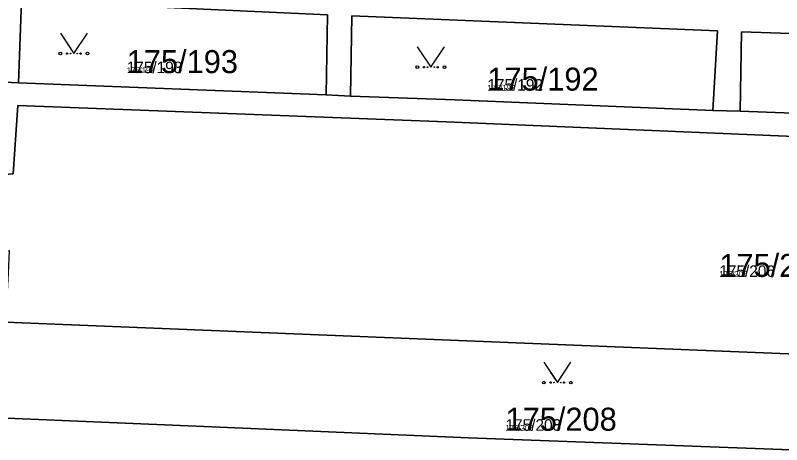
# Model space of a CAD drawing. Extents: x -759873 to -758487, y -975024 to -973516.
# Drawn here: x -759662.4 to -759605.8, y -974666.3 to -974634.6 of the extents above; entities that cross this region are included whole.
import ezdxf

# ---------------------------------------------------------------- set-up
doc = ezdxf.new("R2010")
doc.units = 0
for name, color, linetype in [('KAT_02_hranice parcel', 7, 'Continuous'), ('KAT_03_1000_čísla parcelní', 7, 'Continuous'), ('KAT_03_250_čísla parcelní', 7, 'Continuous'), ('KAT_03_500_čísla parcelní', 7, 'Continuous'), ('KAT_05_1000_značky kultur', 7, 'Continuous'), ('KAT_05_250_značky kultur', 7, 'Continuous'), ('KAT_05_500_značky kultur', 7, 'Continuous'), ('KAT_14_plocha_pozemek', 7, 'Continuous')]:
    doc.layers.add(name, color=color, linetype=linetype)

msp = doc.modelspace()

# ---------------------------------------------------------------- linework, layer by layer
at = {"layer": 'KAT_02_hranice parcel'}
for p, q in [((-759663.72, -974639.51), (-759662.12, -974639.59)), ((-759662.12, -974639.59), (-759639.42, -974640.48)), ((-759639.42, -974640.48), (-759637.61, -974640.58)), ((-759610.85, -974641.63), (-759608.85, -974641.69))]:
    msp.add_line(p, q, dxfattribs=at)
for points in [[(-759662.12, -974639.59), (-759661.91, -974633.55), (-759639.32, -974634.58), (-759639.42, -974640.48)], [(-759637.61, -974640.58), (-759637.52, -974634.66), (-759610.51, -974635.75), (-759610.85, -974641.63)], [(-759608.85, -974641.69), (-759608.73, -974635.83), (-759601.54, -974636.08), (-759585.21, -974636.67), (-759576.31, -974637.16), (-759576.61, -974642.92)], [(-759637.61, -974640.58), (-759629.88, -974640.85), (-759610.85, -974641.63)], [(-759715.4, -974658.58), (-759700.76, -974652.49), (-759684.23, -974647.96), (-759662.52, -974646.3), (-759662.17, -974641.26), (-759630.55, -974642.48), (-759594.91, -974643.96), (-759576.85, -974644.52), (-759577.12, -974649.37), (-759571.57, -974649.69)], [(-759608.85, -974641.69), (-759595.23, -974642.21), (-759576.61, -974642.92)], [(-759662.89, -974653.64), (-759663.1, -974657.24), (-759609.55, -974659.41), (-759577.87, -974660.7), (-759577.56, -974655.8), (-759570.65, -974656.16)], [(-759571.81, -974668.15), (-759585.36, -974667.45), (-759604.43, -974666.7), (-759628.9, -974665.77), (-759647.86, -974664.97), (-759691.51, -974663.12), (-759700.72, -974662.63)]]:
    msp.add_lwpolyline(points, dxfattribs=at)
at = {"layer": 'KAT_05_1000_značky kultur'}
for points in [[(-759659.04, -974635.939), (-759658.04, -974637.44), (-759657.04, -974635.939)], [(-759632.68, -974636.939), (-759631.68, -974638.44), (-759630.68, -974636.939)], [(-759623.34, -974660.209), (-759622.34, -974661.71), (-759621.34, -974660.209)]]:
    msp.add_lwpolyline(points, dxfattribs=at)
for centre in [(-759659.04, -974637.439), (-759657.04, -974637.439), (-759632.68, -974638.439), (-759630.68, -974638.439), (-759623.34, -974661.709), (-759621.34, -974661.709)]:
    msp.add_circle(centre, 0.1, dxfattribs=at)
at = {"layer": 'KAT_05_250_značky kultur'}
for points in [[(-759658.29, -974637.065), (-759658.04, -974637.44), (-759657.79, -974637.065)], [(-759631.93, -974638.065), (-759631.68, -974638.44), (-759631.43, -974638.065)], [(-759622.59, -974661.335), (-759622.34, -974661.71), (-759622.09, -974661.335)]]:
    msp.add_lwpolyline(points, dxfattribs=at)
for centre in [(-759658.29, -974637.44), (-759657.79, -974637.44), (-759631.93, -974638.44), (-759631.43, -974638.44), (-759622.59, -974661.71), (-759622.09, -974661.71)]:
    msp.add_circle(centre, 0.025, dxfattribs=at)
at = {"layer": 'KAT_05_500_značky kultur'}
for points in [[(-759658.54, -974636.689), (-759658.04, -974637.44), (-759657.54, -974636.689)], [(-759632.18, -974637.689), (-759631.68, -974638.44), (-759631.18, -974637.689)], [(-759622.84, -974660.959), (-759622.34, -974661.71), (-759621.84, -974660.959)]]:
    msp.add_lwpolyline(points, dxfattribs=at)
for centre in [(-759658.54, -974637.44), (-759657.54, -974637.44), (-759632.18, -974638.44), (-759631.18, -974638.44), (-759622.84, -974661.71), (-759621.84, -974661.71)]:
    msp.add_circle(centre, 0.05, dxfattribs=at)
at = {"layer": 'KAT_14_plocha_pozemek'}
for points in [[(-759663.72, -974639.51), (-759662.12, -974639.59), (-759661.91, -974633.55), (-759639.32, -974634.58), (-759639.42, -974640.48), (-759637.61, -974640.58), (-759637.52, -974634.66), (-759610.51, -974635.75), (-759610.85, -974641.63), (-759608.85, -974641.69), (-759608.73, -974635.83), (-759601.54, -974636.08)], [(-759595.23, -974642.21), (-759608.85, -974641.69), (-759610.85, -974641.63), (-759629.88, -974640.85), (-759637.61, -974640.58), (-759639.42, -974640.48), (-759662.12, -974639.59), (-759663.72, -974639.51), (-759664.13, -974644.65), (-759682.14, -974645.97), (-759685.62, -974646.56), (-759701.34, -974650.97), (-759703.01, -974651.57), (-759704.69, -974652.23), (-759716.68, -974657.46), (-759728.92, -974663.7), (-759747.95, -974673.79)], [(-759733.05, -974667.73), (-759715.4, -974658.58), (-759700.76, -974652.49), (-759684.23, -974647.96), (-759662.52, -974646.3), (-759662.17, -974641.26), (-759630.55, -974642.48), (-759594.91, -974643.96)], [(-759594.91, -974643.96), (-759630.55, -974642.48), (-759662.17, -974641.26), (-759662.52, -974646.3), (-759684.23, -974647.96), (-759700.76, -974652.49), (-759715.4, -974658.58), (-759702.4, -974662.54), (-759697.41, -974659.37), (-759686.46, -974655.24), (-759683.19, -974654.36), (-759662.83, -974651.97), (-759662.89, -974653.64), (-759663.1, -974657.24), (-759609.55, -974659.41), (-759577.87, -974660.7)], [(-759604.43, -974666.7), (-759628.9, -974665.77), (-759647.86, -974664.97), (-759691.51, -974663.12), (-759700.72, -974662.63), (-759702.4, -974662.54), (-759715.4, -974658.58), (-759733.05, -974667.73)]]:
    msp.add_lwpolyline(points, dxfattribs=at)
for points in [[(-759639.42, -974640.48), (-759639.32, -974634.58), (-759661.91, -974633.55), (-759662.12, -974639.59)], [(-759610.85, -974641.63), (-759610.51, -974635.75), (-759637.52, -974634.66), (-759637.61, -974640.58), (-759629.88, -974640.85)], [(-759576.61, -974642.92), (-759576.31, -974637.16), (-759585.21, -974636.67), (-759601.54, -974636.08), (-759608.73, -974635.83), (-759608.85, -974641.69), (-759595.23, -974642.21)], [(-759570.65, -974656.16), (-759577.56, -974655.8), (-759577.87, -974660.7), (-759609.55, -974659.41), (-759663.1, -974657.24), (-759662.89, -974653.64), (-759682.91, -974656.01), (-759696.81, -974660.95), (-759700.72, -974662.63), (-759691.51, -974663.12), (-759647.86, -974664.97), (-759628.9, -974665.77), (-759604.43, -974666.7), (-759585.36, -974667.45), (-759571.81, -974668.15)]]:
    msp.add_lwpolyline(points, close=True, dxfattribs=at)

# ---------------------------------------------------------------- texts
at = {"layer": 'KAT_03_1000_čísla parcelní'}
for s, p in [('175/193', (-759654.14, -974638.88)), ('175/192', (-759627.51, -974640.169)), ('175/206', (-759610.38, -974653.91)), ('175/208', (-759626.17, -974665.26))]:
    msp.add_text(s, height=1.7, dxfattribs=at).set_placement(p)
at = {"layer": 'KAT_03_250_čísla parcelní'}
for s, p in [('175/193', (-759654.14, -974638.88)), ('175/192', (-759627.51, -974640.169)), ('175/206', (-759610.38, -974653.91)), ('175/208', (-759626.17, -974665.26))]:
    msp.add_text(s, height=0.425, dxfattribs=at).set_placement(p)
at = {"layer": 'KAT_03_500_čísla parcelní'}
for s, p in [('175/193', (-759654.14, -974638.88)), ('175/192', (-759627.51, -974640.169)), ('175/206', (-759610.38, -974653.91)), ('175/208', (-759626.17, -974665.26))]:
    msp.add_text(s, height=0.85, dxfattribs=at).set_placement(p)

doc.saveas('drawing.dxf')
